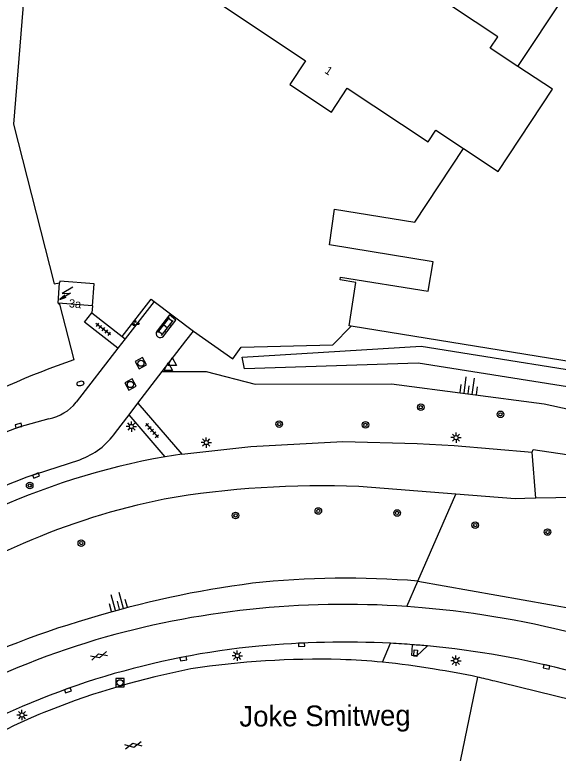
# Model space of a CAD drawing. Extents: x 131000 to 133013, y 393000 to 396501.
# Drawn here: x 131304.2 to 131370.2, y 394396 to 394485.7 of the extents above; entities that cross this region are included whole.
import ezdxf

# ---------------------------------------------------------------- set-up
doc = ezdxf.new("R2010")
doc.units = 0
for name, color, linetype in [('gg-afsc-hekwerk', 7, 'Continuous'), ('gg-anno-huisnummerreeks BGT', 7, 'Continuous'), ('gg-anno-openbare ruimte label', 7, 'Continuous'), ('gg-bbg-hoofdgebouw', 7, 'Continuous'), ('gg-bbg-luifel en loopbrug', 7, 'Continuous'), ('gg-knt-BGT kruinlijn', 7, 'Continuous'), ('gg-knt-verharding', 7, 'Continuous'), ('gg-kntw-bovenkant insteek waterloop', 7, 'Continuous'), ('gt-grn-groengrens', 7, 'Continuous'), ('gt-grn-vlakafsluiter', 7, 'Continuous'), ('gt-grn-weggrens', 7, 'Continuous'), ('gt-symb-boom', 7, 'Continuous'), ('gt-symb-brandkraan', 7, 'Continuous'), ('gt-symb-gesloten verharding', 7, 'Continuous'), ('gt-symb-groenvak', 7, 'Continuous'), ('gt-symb-klinker verharding', 7, 'Continuous'), ('gt-symb-kolk', 7, 'Continuous'), ('gt-symb-kolk center center', 7, 'Continuous'), ('gt-symb-lichtmast', 7, 'Continuous'), ('gt-symb-rioolschacht', 7, 'Continuous'), ('gt-symb-talud symbool', 7, 'Continuous'), ('gt-symb-tegel verharding', 7, 'Continuous'), ('gt-symb-trafo symbool', 7, 'Continuous'), ('gt-symb-waterafsluiter', 7, 'Continuous')]:
    doc.layers.add(name, color=color, linetype=linetype)

# ---------------------------------------------------------------- blocks, each defined once
blk = doc.blocks.new('gt0-KOLK')
at = {"layer": 'gt-symb-kolk'}
blk.add_lwpolyline([(0, 0), (0.375, 0), (0.375, 0.4), (-0.375, 0.4), (-0.375, 0), (0, 0)], dxfattribs=at)
blk = doc.blocks.new('gt0-LMAST')
at = {"layer": 'gt-symb-lichtmast'}
for p, q in [((-0.182, 0.173), (-0.447, 0.438)), ((-0.005, 0.246), (-0.005, 0.621)), ((0.172, 0.173), (0.437, 0.438)), ((-0.255, -0.004), (-0.63, -0.004)), ((-0.182, -0.181), (-0.447, -0.446)), ((-0.005, -0.254), (-0.005, -0.629)), ((0.437, -0.446), (0.172, -0.181)), ((0.245, -0.004), (0.62, -0.004))]:
    blk.add_line(p, q, dxfattribs=at)
blk.add_circle((-0.005, -0.004), 0.25, dxfattribs=at)
blk = doc.blocks.new('gt0-BOOM')
at = {"layer": 'gt-symb-boom'}
for radius in [0.4, 0.2]:
    blk.add_circle((0, 0), radius, dxfattribs=at)
blk = doc.blocks.new('gt0-TALUD_1')
at = {"layer": 'gt-symb-talud symbool'}
for p, q in [((-1, -1), (-1, 0)), ((-0.5, -2), (-0.5, 0)), ((0, -1), (0, 0)), ((0.5, -2), (0.5, 0)), ((1, -1), (1, 0))]:
    blk.add_line(p, q, dxfattribs=at)
blk = doc.blocks.new('gt0-KOLKCC')
at = {"layer": 'gt-symb-kolk center center'}
blk.add_lwpolyline([(-0.375, 0.2), (0.375, 0.2), (0.375, -0.2), (-0.375, -0.2)], close=True, dxfattribs=at)
blk = doc.blocks.new('gt0-TEG1')
at = {"layer": 'gt-symb-tegel verharding'}
for p, q in [((-1.125, 0), (1.125, 0)), ((-0.9, -0.25), (-0.9, 0.25)), ((-0.45, -0.25), (-0.45, 0.25)), ((0, -0.25), (0, 0.25)), ((0.45, -0.25), (0.45, 0.25)), ((0.9, -0.25), (0.9, 0.25))]:
    blk.add_line(p, q, dxfattribs=at)
blk = doc.blocks.new('gt0-KL1')
at = {"layer": 'gt-symb-klinker verharding'}
for p, q in [((-1.15, 0.3), (1.15, 0.3)), ((-1, -0.3), (-1, 0.3)), ((-0.5, 0.3), (-0.5, 0.45)), ((0, -0.3), (0, 0.3)), ((0.5, 0.3), (0.5, 0.45)), ((1, -0.3), (1, 0.3)), ((-1.15, -0.3), (1.15, -0.3)), ((-0.5, -0.45), (-0.5, -0.3)), ((0.5, -0.45), (0.5, -0.3))]:
    blk.add_line(p, q, dxfattribs=at)
blk = doc.blocks.new('gt0-GRVAK')
at = {"layer": 'gt-symb-groenvak'}
for p, q in [((-0.11, 0.189), (-0.228, 0.24)), ((-0.182, 0.153), (0.088, 0.153)), ((-0.091, 0.211), (-0.156, 0.322)), ((-0.047, 0.214), (-0.047, 0.393)), ((-0.004, 0.211), (0.061, 0.322)), ((0.015, 0.189), (0.133, 0.24)), ((0.262, -0.052), (0.197, 0.059)), ((0.305, -0.049), (0.305, 0.13)), ((0.349, -0.052), (0.414, 0.059)), ((-0.245, -0.228), (-0.363, -0.177)), ((-0.318, -0.264), (-0.047, -0.264)), ((-0.226, -0.206), (-0.291, -0.095)), ((-0.183, -0.203), (-0.183, -0.024)), ((-0.139, -0.206), (-0.074, -0.095)), ((-0.12, -0.228), (-0.002, -0.177)), ((0.243, -0.074), (0.125, -0.023)), ((0.17, -0.11), (0.441, -0.11)), ((0.368, -0.074), (0.486, -0.023))]:
    blk.add_line(p, q, dxfattribs=at)
blk = doc.blocks.new('gt0-RS')
at = {"layer": 'gt-symb-rioolschacht'}
blk.add_lwpolyline([(-0.5, -0.5), (0.5, -0.5), (0.5, 0.5), (-0.5, 0.5)], close=True, dxfattribs=at)
blk.add_circle((0, 0), 0.375, dxfattribs=at)
blk = doc.blocks.new('gt0-GESVH1')
at = {"layer": 'gt-symb-gesloten verharding'}
for p, q in [((-0.992, -0.261), (0.008, 0.239)), ((0.008, -0.261), (-0.992, 0.239)), ((0.008, 0.239), (1.008, -0.261)), ((1.008, 0.239), (0.008, -0.261))]:
    blk.add_line(p, q, dxfattribs=at)
blk = doc.blocks.new('gt0-BR')
at = {"layer": 'gt-symb-brandkraan'}
for centre, radius, start, end in [((-0.244, 0), 0.206, 107.56694, 252.43307), ((0.599, -2.664), 3, 106.89205, 107.56694), ((0, -0.691), 0.938, 73.10799, 106.89205), ((-0.599, -2.664), 3, 72.43309, 73.10799), ((0.244, 0), 0.206, 287.56695, 72.43309), ((0.599, 2.664), 3, 252.43307, 253.10797), ((0, 0.691), 0.938, 253.10797, 286.89206), ((-0.599, 2.664), 3, 286.89206, 287.56695)]:
    blk.add_arc(centre, radius, start, end, dxfattribs=at)
blk = doc.blocks.new('gt0-WAFSL')
at = {"layer": 'gt-symb-waterafsluiter'}
for p, q in [((-0.5, -0.333), (0, 0.667)), ((0, 0.667), (0.5, -0.333)), ((0.5, -0.333), (-0.5, -0.333))]:
    blk.add_line(p, q, dxfattribs=at)
blk = doc.blocks.new('gt0-HSP')
at = {"layer": 'gt-symb-trafo symbool'}
for points in [[(0.771, 0.746), (-0.529, -0.004), (0.471, -0.004), (-0.829, -0.754)], [(-0.217, -0.24), (-0.829, -0.754), (-0.077, -0.48)]]:
    blk.add_lwpolyline(points, dxfattribs=at)

msp = doc.modelspace()

# ---------------------------------------------------------------- linework, layer by layer
at = {"layer": 'gg-afsc-hekwerk'}
for p, q in [((131309.589, 394450.533), (131311.318, 394443.808)), ((131321.08, 394450.894), (131325.868, 394447.263)), ((131313.603, 394450.356), (131313.518, 394449.496)), ((131313.518, 394449.496), (131317.224, 394446.617))]:
    msp.add_line(p, q, dxfattribs=at)
for points in [[(131307.969, 394521.805), (131307.156, 394511.563), (131307.698, 394511.505), (131306.844, 394506.194), (131306.538, 394503.856), (131303.983, 394472.432), (131308.932, 394453.018), (131309.61, 394453.163)], [(131317.224, 394446.617), (131320.724, 394451.164), (131321.08, 394450.894)], [(131325.868, 394447.263), (131330.652, 394443.901), (131331.659, 394445.338), (131342.82, 394445.622), (131345.019, 394447.886)]]:
    msp.add_lwpolyline(points, dxfattribs=at)
msp.add_arc((131351.058, 394331.557), 119.078, 109.4952, 117.71318, dxfattribs=at)
at = {"layer": 'gg-bbg-hoofdgebouw'}
for p, q in [((131309.412, 394450.678), (131309.61, 394453.163)), ((131313.603, 394450.356), (131309.412, 394450.678))]:
    msp.add_line(p, q, dxfattribs=at)
for points in [[(131365.283, 394479.411), (131361.917, 394481.624), (131362.845, 394483.024), (131338.06, 394499.456), (131337.131, 394498.051), (131331.093, 394502.043), (131324.498, 394492.109), (131330.54, 394488.081), (131329.612, 394486.689), (131339.488, 394480.105), (131337.584, 394477.249), (131342.622, 394473.89), (131344.55, 394476.793), (131354.368, 394470.274), (131355.3, 394471.677), (131358.686, 394469.439)], [(131358.686, 394469.439), (131362.894, 394466.658), (131369.489, 394476.645), (131365.283, 394479.411)], [(131313.603, 394450.356), (131313.808, 394453.027), (131309.626, 394453.361), (131309.61, 394453.163)]]:
    msp.add_lwpolyline(points, dxfattribs=at)
at = {"layer": 'gg-bbg-luifel en loopbrug'}
for points in [[(131365.283, 394479.411), (131381.986, 394504.611), (131399.164, 394501.825)], [(131415.125, 394499.179), (131417.253, 394498.826), (131379.729, 394442.26), (131345.019, 394447.886)], [(131345.019, 394447.886), (131344.798, 394447.922), (131345.591, 394453.176), (131343.695, 394453.524), (131343.751, 394453.83), (131354.391, 394452.112), (131354.997, 394455.709), (131342.382, 394457.771), (131343.014, 394462.079), (131352.768, 394460.493), (131358.686, 394469.439)]]:
    msp.add_lwpolyline(points, dxfattribs=at)
at = {"layer": 'gg-knt-BGT kruinlijn'}
msp.add_line((131353.126, 394416.919), (131374.031, 394413.21), dxfattribs=at)
msp.add_lwpolyline([(131327.42, 394442.359), (131333.367, 394440.843), (131349.916, 394440.89), (131368.492, 394438.431), (131380.167, 394435.88)], dxfattribs=at)
for centre, radius, start, end in [((131344.509, 394310.896), 106.373, 85.35358, 96.18206), ((131348.243, 394297.825), 119.792, 97.28461, 107.06788), ((131342.078, 394312.23), 104.225, 106.15187, 128.94764)]:
    msp.add_arc(centre, radius, start, end, dxfattribs=at)
at = {"layer": 'gg-knt-verharding'}
for p, q in [((131321.08, 394450.894), (131317.574, 394446.347)), ((131317.574, 394446.347), (131316.689, 394445.2)), ((131317.224, 394446.617), (131317.574, 394446.347)), ((131316.689, 394445.2), (131311.625, 394438.633)), ((131319.118, 394438.528), (131322.065, 394442.359)), ((131318.037, 394437.102), (131319.118, 394438.528)), ((131319.118, 394438.528), (131324.446, 394432.319)), ((131316.401, 394434.976), (131318.037, 394437.102)), ((131322.429, 394432.024), (131318.037, 394437.102)), ((131367.03, 394432.585), (131367.158, 394432.915)), ((131367.158, 394432.915), (131372.401, 394432.104)), ((131324.446, 394432.319), (131322.429, 394432.024)), ((131357.738, 394427.475), (131345.96, 394428.407)), ((131372.544, 394427.059), (131367.466, 394426.987)), ((131367.466, 394426.987), (131366.127, 394426.968)), ((131353.673, 394413.67), (131351.773, 394413.822))]:
    msp.add_line(p, q, dxfattribs=at)
for points in [[(131316.689, 394445.2), (131312.63, 394448.353), (131313.518, 394449.496)], [(131322.229, 394446.671), (131323.739, 394448.605), (131322.939, 394449.239), (131321.444, 394447.302)], [(131322.065, 394442.359), (131324.927, 394446.081), (131325.868, 394447.263)], [(131308.297, 394436.619), (131304.665, 394435.599), (131302.558, 394434.792), (131296.123, 394432.046), (131293.406, 394430.772), (131290.577, 394429.225), (131281.38, 394423.438)], [(131324.446, 394432.319), (131332.828, 394433.266), (131343.997, 394433.866), (131353.05, 394433.629), (131357.528, 394433.401), (131367.03, 394432.585)], [(131306.24, 394429.756), (131306.664, 394429.923), (131312.066, 394431.666)], [(131366.127, 394426.968), (131364.95, 394426.905), (131357.738, 394427.475)], [(131354.294, 394409.042), (131352.995, 394407.831), (131352.392, 394407.887), (131352.492, 394409.194)], [(131374.031, 394401.922), (131363.275, 394404.552), (131362.484, 394404.757)]]:
    msp.add_lwpolyline(points, dxfattribs=at)
for centre, radius, start, end in [((131321.839, 394446.989), 0.504, 141.61697, 320.79688), ((131307.11, 394442.337), 5.84, 281.72742, 320.63457), ((131308.95, 394440.241), 9.124, 289.9717, 324.75557), ((131337.384, 394346.861), 86.466, 99.96003, 115.16251), ((131347.992, 394318.232), 119.083, 110.52471, 116.47057), ((131341.415, 394315.378), 113.12, 87.6973, 99.72438), ((131338.437, 394345.948), 82.517, 101.27178, 113.7611), ((131343.923, 394327.896), 101.274, 112.48671, 123.3788), ((131344.152, 394306.798), 107.295, 85.92721, 106.32522), ((131344.047, 394300.437), 113.642, 75.02886, 85.14077), ((131342.512, 394314.138), 99.791, 106.60611, 129.61659), ((131344.215, 394300.675), 108.834, 87.04465, 95.49283), ((131344.324, 394302.723), 106.784, 85.6133, 87.04674), ((131344.393, 394302.423), 107.077, 84.69464, 85.66231), ((131342.934, 394313.017), 96.427, 95.43736, 118.10592), ((131344.199, 394300.706), 108.805, 75.21753, 84.67661), ((131341.167, 394302.781), 104.648, 88.59434, 98.58852), ((131341.235, 394327.979), 79.458, 84.51897, 88.19804), ((131341.201, 394327.412), 80.026, 79.95779, 84.53288), ((131344.595, 394309.3), 98.811, 101.11921, 111.52271), ((131344.642, 394334.037), 72.937, 77.55187, 81.71263), ((131344.369, 394332.981), 74.026, 75.83501, 77.52131), ((131328.34, 394349.463), 55.486, 111.12329, 122.50511)]:
    msp.add_arc(centre, radius, start, end, dxfattribs=at)
at = {"layer": 'gg-kntw-bovenkant insteek waterloop'}
msp.add_lwpolyline([(131381.276, 394438.914), (131353.17, 394443.381), (131332.055, 394442.715), (131331.798, 394444.134), (131353.55, 394445.455), (131379.908, 394441.226)], dxfattribs=at)
at = {"layer": 'gt-grn-groengrens'}
for p, q in [((131322.065, 394442.359), (131327.42, 394442.359)), ((131353.126, 394416.919), (131357.738, 394427.475)), ((131351.773, 394413.822), (131353.126, 394416.919)), ((131348.825, 394407.074), (131349.826, 394409.365))]:
    msp.add_line(p, q, dxfattribs=at)
at = {"layer": 'gt-grn-vlakafsluiter'}
msp.add_line((131309.412, 394450.678), (131309.589, 394450.533), dxfattribs=at)
at = {"layer": 'gt-grn-weggrens'}
for p, q in [((131367.466, 394426.987), (131367.03, 394432.585)), ((131360.364, 394405.259), (131357.615, 394391.824))]:
    msp.add_line(p, q, dxfattribs=at)

# ---------------------------------------------------------------- block references
at = {"layer": 'gt-symb-boom'}
for p in [(131353.489, 394438.04), (131363.171, 394437.174), (131336.283, 394435.993), (131346.756, 394435.894), (131305.969, 394428.53), (131330.988, 394424.887), (131341.036, 394425.436), (131350.613, 394425.193), (131360.107, 394423.721), (131368.897, 394422.878), (131312.241, 394421.538)]:
    msp.add_blockref('gt0-BOOM', p, dxfattribs=at)
at = {"layer": 'gt-symb-brandkraan', "rotation": -170.0949208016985}
msp.add_blockref('gt0-BR', (131312.136, 394440.924), dxfattribs=at)
at = {"layer": 'gt-symb-gesloten verharding'}
for p, rotation in [((131314.406, 394407.829), -163.92082762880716), ((131318.569, 394396.964), -169.92566726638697)]:
    msp.add_blockref('gt0-GESVH1', p, dxfattribs=dict(at, rotation=rotation))
at = {"layer": 'gt-symb-groenvak'}
msp.add_blockref('gt0-GRVAK', (131318.828, 394448.25), dxfattribs=at)
at = {"layer": 'gt-symb-klinker verharding', "rotation": 52.029498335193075}
msp.add_blockref('gt0-KL1', (131322.467, 394447.838), dxfattribs=at)
at = {"layer": 'gt-symb-kolk'}
for p, rotation in [((131304.665, 394435.599), 15.662106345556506), ((131306.664, 394429.923), -158.4646351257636), ((131338.997, 394409.385), -177.62682195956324), ((131324.598, 394407.684), -169.145866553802), ((131368.792, 394406.696), 167.29875226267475), ((131310.54, 394403.84), -160.09755869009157)]:
    msp.add_blockref('gt0-KOLK', p, dxfattribs=dict(at, rotation=rotation))
at = {"layer": 'gt-symb-kolk center center', "rotation": -95.30109218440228}
msp.add_blockref('gt0-KOLKCC', (131352.857, 394408.173), dxfattribs=at)
at = {"layer": 'gt-symb-lichtmast'}
for p in [(131318.335, 394435.696), (131327.427, 394433.746), (131357.771, 394434.346), (131331.193, 394407.859), (131357.754, 394407.252), (131305.038, 394400.655)]:
    msp.add_blockref('gt0-LMAST', p, dxfattribs=at)
at = {"layer": 'gt-symb-rioolschacht'}
for p, rotation in [((131319.48, 394443.381), -61.38496837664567), ((131318.212, 394440.797), -61.89717643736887)]:
    msp.add_blockref('gt0-RS', p, dxfattribs=dict(at, rotation=rotation))
msp.add_blockref('gt0-RS', (131316.944, 394404.572), dxfattribs=at)
at = {"layer": 'gt-symb-talud symbool'}
for p, xscale, yscale, rotation in [((131359.204, 394439.661), 0.9996209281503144, 0.9996209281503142, 172.46974665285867), ((131316.848, 394413.515), 1.0000259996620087, 1.0000259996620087, -164.57402962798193)]:
    msp.add_blockref('gt0-TALUD_1', p, dxfattribs=dict(at, xscale=xscale, yscale=yscale, rotation=rotation))
at = {"layer": 'gt-symb-tegel verharding'}
for p, rotation in [((131314.897, 394447.506), 142.84362584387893), ((131320.826, 394435.21), -48.85180488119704)]:
    msp.add_blockref('gt0-TEG1', p, dxfattribs=dict(at, rotation=rotation))
at = {"layer": 'gt-symb-trafo symbool', "rotation": 0.8593722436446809}
msp.add_blockref('gt0-HSP', (131310.45, 394451.875), dxfattribs=at)
at = {"layer": 'gt-symb-waterafsluiter'}
for p in [(131323.294, 394443.426), (131322.809, 394442.821)]:
    msp.add_blockref('gt0-WAFSL', p, dxfattribs=at)

# ---------------------------------------------------------------- texts
at = {"layer": 'gg-anno-huisnummerreeks BGT'}
for s, rotation, p in [('1', 326.3, (131341.719, 394478.7)), ('3a', 355.4, (131310.701, 394450.176))]:
    msp.add_text(s, height=1, rotation=rotation, dxfattribs=at).set_placement(p)
at = {"layer": 'gg-anno-openbare ruimte label'}
msp.add_text('Joke Smitweg', height=2.5, rotation=0.4, dxfattribs=at).set_placement((131331.454, 394399.241))

doc.saveas('drawing.dxf')
